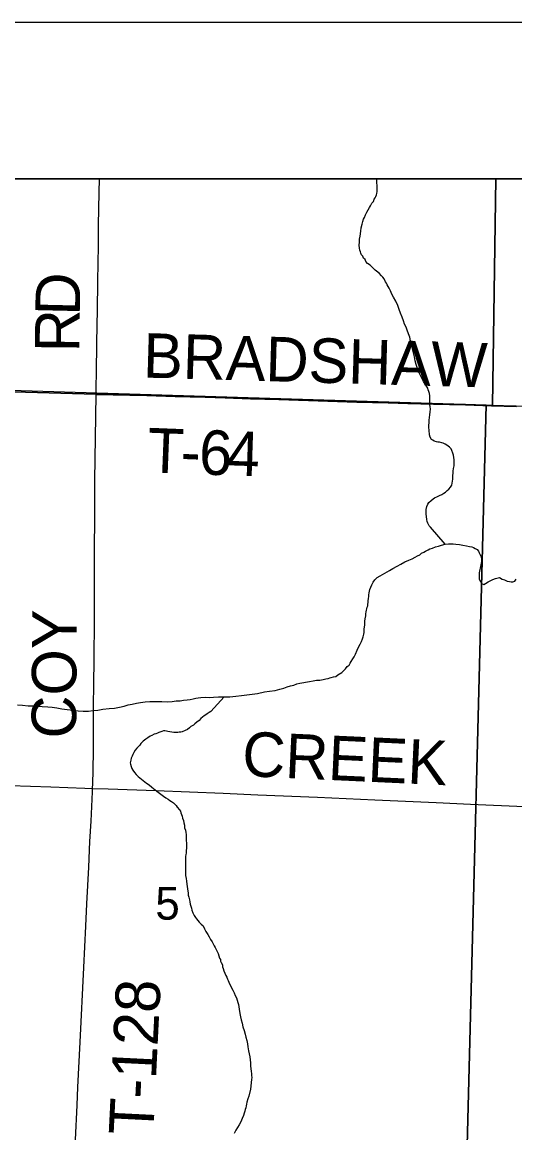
# Model space of a CAD drawing. Extents: x 2.4 to 73.1, y 4.5 to 25.6.
# Drawn here: x 31.267 to 31.581, y 24.177 to 24.885 of the extents above; entities that cross this region are included whole.
import ezdxf

# ---------------------------------------------------------------- set-up
doc = ezdxf.new("R2010")
doc.units = 0
for name, color, linetype in [('GM_X_County_Road', 7, 'Continuous'), ('GM_X_County_Road_Text', 7, 'Continuous'), ('GM_X_Interchange_Ramps', 7, 'Continuous'), ('GM_X_Minor_River', 7, 'Continuous'), ('GM_X_Section', 7, 'Continuous'), ('GM_X_Section_Text', 7, 'Continuous'), ('GM_X_Township', 7, 'Continuous'), ('GM_X_Township_Road', 7, 'Continuous'), ('GM_X_Township_Road_Text', 7, 'Continuous'), ('GM_X_US_Shield', 7, 'Continuous'), ('SH_Cut_Line', 7, 'Continuous'), ('SH_Data', 7, 'Continuous')]:
    doc.layers.add(name, color=color, linetype=linetype)

msp = doc.modelspace()

# ---------------------------------------------------------------- linework, layer by layer
at = {"layer": 'GM_X_County_Road'}
for points in [[(31.25942, 24.39836), (31.28521, 24.39743), (31.30694, 24.39648), (31.31187, 24.39634)], [(31.31187, 24.39634), (31.32185, 24.39605), (31.3523, 24.39502), (31.39515, 24.39328), (31.41734, 24.39233), (31.45539, 24.39079), (31.49204, 24.38907), (31.53116, 24.38736), (31.5529, 24.38634), (31.58732, 24.38492)]]:
    msp.add_lwpolyline(points, dxfattribs=at)
at = {"layer": 'GM_X_Interchange_Ramps'}
for points in [[(33.56842, 24.78522), (30.58809, 24.78522)], [(31.06769, 24.655), (31.31404, 24.64802), (31.34638, 24.64736), (31.36441, 24.64676), (31.38367, 24.64625), (31.39641, 24.64577), (31.41257, 24.64526), (31.4306, 24.64477), (31.45577, 24.64395), (31.48032, 24.64316), (31.50025, 24.64261), (31.51295, 24.64235), (31.5292, 24.64181), (31.54977, 24.64134), (31.56621, 24.64077), (31.58209, 24.64029)]]:
    msp.add_lwpolyline(points, dxfattribs=at)
at = {"layer": 'GM_X_Minor_River'}
for points in [[(31.50194, 24.71391), (31.50101, 24.71545), (31.50046, 24.71659), (31.4999, 24.71774), (31.49935, 24.7187), (31.49879, 24.71966), (31.49787, 24.72158), (31.49713, 24.72254), (31.49619, 24.7235), (31.49469, 24.72505), (31.49376, 24.72582), (31.49225, 24.72699), (31.48888, 24.73027), (31.48737, 24.73125), (31.48625, 24.73259), (31.4857, 24.73374), (31.48477, 24.73471), (31.48421, 24.73586), (31.48347, 24.73682), (31.4831, 24.73777), (31.48274, 24.73873), (31.48237, 24.73969), (31.4822, 24.74102), (31.48204, 24.74292), (31.48207, 24.74482), (31.4821, 24.74672), (31.48251, 24.7488), (31.48294, 24.75184), (31.48317, 24.75411), (31.48378, 24.75638), (31.48437, 24.75809), (31.48478, 24.7596), (31.48537, 24.76073), (31.48596, 24.76243), (31.48675, 24.76394), (31.48772, 24.76544), (31.48851, 24.76695), (31.48928, 24.76808), (31.49007, 24.76977), (31.49104, 24.7709), (31.49163, 24.77222), (31.49222, 24.77316), (31.49261, 24.7741), (31.49301, 24.77505), (31.49321, 24.77599), (31.49342, 24.77713), (31.49344, 24.77846), (31.49346, 24.77979), (31.49348, 24.78112), (31.49332, 24.78264), (31.49316, 24.78455), (31.4931, 24.78522)], [(31.53686, 24.55223), (31.52752, 24.56302), (31.52658, 24.56398), (31.52566, 24.56571), (31.52529, 24.56666), (31.52512, 24.568), (31.52496, 24.5699), (31.5248, 24.57142), (31.52462, 24.57237), (31.52465, 24.57427), (31.52506, 24.57617), (31.52585, 24.57767), (31.52643, 24.5788), (31.52779, 24.58011), (31.52913, 24.58123), (31.53009, 24.58179), (31.53182, 24.58271), (31.53316, 24.58326), (31.53469, 24.58399), (31.53604, 24.58473), (31.537, 24.58548), (31.53816, 24.58641), (31.53912, 24.58734), (31.54028, 24.58865), (31.54106, 24.58978), (31.5417, 24.59376), (31.54171, 24.5949), (31.54173, 24.59604), (31.54195, 24.59756), (31.54197, 24.59889), (31.54218, 24.60059), (31.54259, 24.60211), (31.5426, 24.60306), (31.54263, 24.60477), (31.54246, 24.6061), (31.54229, 24.60762), (31.54212, 24.60895), (31.54177, 24.61029), (31.54103, 24.61201), (31.54067, 24.61297), (31.53954, 24.61413), (31.53785, 24.61548), (31.53672, 24.61607), (31.53559, 24.61666), (31.53464, 24.61686), (31.53313, 24.61727), (31.53218, 24.61728), (31.53123, 24.61749), (31.5299, 24.61789), (31.52896, 24.61847), (31.52802, 24.61906), (31.52728, 24.6204), (31.52692, 24.62193), (31.52675, 24.62288), (31.52658, 24.62402), (31.52659, 24.62516), (31.52642, 24.6265), (31.52645, 24.62821), (31.52667, 24.62972), (31.52669, 24.63124), (31.52691, 24.63314), (31.52713, 24.63484), (31.52734, 24.63655), (31.52737, 24.63826), (31.52721, 24.63997), (31.52704, 24.64112), (31.5271, 24.6453), (31.52694, 24.64682), (31.52677, 24.64834), (31.52641, 24.64968), (31.52604, 24.65063), (31.52568, 24.65178), (31.52494, 24.65293), (31.52401, 24.65428), (31.52309, 24.656), (31.52216, 24.65773), (31.52124, 24.65945), (31.52032, 24.66156), (31.5194, 24.66328), (31.51885, 24.665), (31.51831, 24.66691), (31.51759, 24.6692), (31.51725, 24.67168), (31.51672, 24.67434), (31.516, 24.67701), (31.51547, 24.67949), (31.51475, 24.68198), (31.51421, 24.68426), (31.51348, 24.68637), (31.51257, 24.68885), (31.51184, 24.69076), (31.51092, 24.69268), (31.51019, 24.69478), (31.50928, 24.69707), (31.50837, 24.69956), (31.50746, 24.70204), (31.50654, 24.70453), (31.50525, 24.70721), (31.50396, 24.7097), (31.50285, 24.71181), (31.50194, 24.71391)], [(31.48543, 24.49947), (31.48564, 24.50061), (31.48566, 24.50175), (31.48568, 24.50307), (31.48589, 24.50459), (31.48611, 24.50649), (31.48613, 24.50782), (31.48653, 24.50914), (31.48674, 24.51009), (31.48694, 24.51103), (31.48715, 24.51198), (31.48755, 24.51293), (31.48756, 24.51387), (31.48777, 24.51501), (31.48779, 24.51615), (31.48781, 24.51748), (31.48802, 24.51881), (31.48823, 24.51994), (31.48824, 24.52108), (31.48845, 24.52222), (31.48885, 24.52335), (31.48945, 24.52486), (31.49004, 24.52638), (31.49083, 24.52807), (31.49199, 24.52957), (31.49334, 24.53088), (31.49526, 24.53199), (31.50141, 24.5355), (31.50352, 24.5368), (31.5062, 24.53828), (31.50851, 24.53957), (31.511, 24.54086), (31.51368, 24.54196), (31.51579, 24.54287), (31.51771, 24.54398), (31.51924, 24.54472), (31.52058, 24.54546), (31.52174, 24.54658), (31.52327, 24.54713), (31.52423, 24.54768), (31.52596, 24.5486), (31.52711, 24.54915), (31.52883, 24.5497), (31.53055, 24.55043), (31.53246, 24.55097), (31.53457, 24.55169), (31.53686, 24.55223), (31.53895, 24.55238), (31.54181, 24.55253), (31.5437, 24.55231), (31.54598, 24.55208), (31.54807, 24.55167), (31.55034, 24.55125), (31.55224, 24.55084), (31.55375, 24.55044), (31.55489, 24.55004), (31.55602, 24.54945), (31.55715, 24.54886), (31.55809, 24.54771), (31.55845, 24.54675), (31.55901, 24.54579), (31.55974, 24.54407), (31.55991, 24.54255), (31.56008, 24.54122), (31.55987, 24.54027), (31.55947, 24.53895), (31.55844, 24.53402), (31.55842, 24.53288), (31.5584, 24.53155), (31.55857, 24.52984), (31.5593, 24.5285), (31.56004, 24.52716), (31.56156, 24.52656), (31.56252, 24.52712), (31.56425, 24.52823), (31.56559, 24.52878), (31.56731, 24.5297), (31.56884, 24.53025), (31.57056, 24.53079), (31.57152, 24.53096), (31.57321, 24.52999), (31.57473, 24.52939), (31.57642, 24.52861), (31.57775, 24.52839), (31.57889, 24.52819), (31.58003, 24.52817), (31.58118, 24.52872), (31.58215, 24.52984)], [(31.26402, 24.44982), (31.26725, 24.44958), (31.27086, 24.44914), (31.2739, 24.44909), (31.27694, 24.44885), (31.27979, 24.44862), (31.2834, 24.44837), (31.28606, 24.44814), (31.28909, 24.4479), (31.29232, 24.44727), (31.30276, 24.44597), (31.30599, 24.44573), (31.30922, 24.44567), (31.31208, 24.44601), (31.31532, 24.44634), (31.31837, 24.44686), (31.32256, 24.44736), (31.3258, 24.44769), (31.32904, 24.44821), (31.3321, 24.44892), (31.33458, 24.44964), (31.33725, 24.45016), (31.33992, 24.45069), (31.34259, 24.45122), (31.34545, 24.45174), (31.3485, 24.45188), (31.35173, 24.45183), (31.3561, 24.45176), (31.35953, 24.45171), (31.36276, 24.45184), (31.36524, 24.45218), (31.36772, 24.45233), (31.37, 24.45268), (31.37229, 24.45283), (31.3742, 24.45318), (31.3761, 24.45353), (31.37782, 24.45388), (31.37935, 24.45424), (31.38106, 24.4544), (31.38373, 24.45455), (31.3862, 24.45451), (31.38905, 24.45465), (31.39229, 24.45479), (31.3959, 24.45473), (31.39952, 24.45486), (31.40333, 24.45518), (31.40695, 24.4557), (31.41038, 24.45602), (31.41381, 24.45654), (31.41705, 24.45705), (31.42163, 24.45793), (31.42487, 24.45845), (31.4283, 24.45896), (31.43136, 24.45967), (31.43384, 24.4604), (31.43594, 24.46112), (31.43824, 24.46184), (31.44034, 24.46238), (31.44225, 24.46311), (31.44416, 24.46346), (31.45027, 24.46469), (31.45255, 24.46504), (31.45484, 24.46538), (31.45694, 24.46554), (31.45903, 24.46588), (31.46075, 24.46624), (31.46209, 24.46659), (31.46324, 24.46695), (31.46419, 24.46713), (31.46553, 24.46749), (31.46705, 24.46784), (31.4684, 24.46896), (31.4709, 24.47044), (31.47186, 24.47119), (31.47322, 24.47268), (31.47438, 24.47419), (31.47554, 24.47512), (31.47632, 24.47624), (31.4769, 24.47738), (31.47788, 24.47907), (31.47885, 24.48038), (31.47964, 24.48208), (31.48063, 24.48454), (31.48161, 24.48661), (31.48259, 24.48849), (31.48338, 24.49019), (31.48398, 24.49189), (31.48457, 24.49321), (31.48498, 24.49473), (31.48518, 24.49586), (31.4852, 24.497), (31.48522, 24.49795), (31.48543, 24.49947)], [(31.3959, 24.45473), (31.38739, 24.44556), (31.38624, 24.44482), (31.38508, 24.44408), (31.38412, 24.44333), (31.38316, 24.44278), (31.382, 24.44185), (31.38104, 24.44091), (31.37988, 24.43979), (31.37834, 24.43868), (31.37718, 24.43755), (31.37622, 24.43681), (31.37468, 24.43588), (31.37372, 24.43495), (31.37237, 24.43402), (31.37103, 24.43328), (31.36911, 24.43255), (31.36816, 24.43238), (31.36721, 24.4322), (31.36625, 24.43203), (31.3653, 24.43204), (31.36378, 24.43207), (31.36245, 24.43228), (31.36113, 24.43249), (31.35999, 24.4327), (31.35904, 24.43291), (31.35809, 24.43311), (31.35714, 24.43313), (31.35618, 24.43276), (31.35427, 24.43203), (31.35332, 24.43167), (31.35236, 24.4313), (31.35121, 24.43094), (31.34968, 24.4302), (31.34872, 24.42965), (31.34718, 24.42872), (31.34583, 24.4278), (31.34429, 24.42649), (31.34275, 24.425), (31.34197, 24.42406), (31.341, 24.42293), (31.34023, 24.422), (31.33907, 24.42088), (31.33828, 24.41937), (31.33769, 24.41805), (31.3371, 24.41692), (31.33651, 24.4156), (31.33631, 24.41446), (31.3359, 24.41276), (31.33607, 24.4118), (31.33643, 24.41047), (31.33698, 24.40913), (31.33753, 24.40798), (31.33865, 24.40663), (31.33977, 24.40529), (31.34108, 24.40393), (31.34634, 24.39986), (31.34804, 24.39869), (31.34973, 24.39715), (31.35179, 24.39559), (31.35386, 24.39404), (31.35555, 24.39268), (31.35724, 24.39152), (31.35875, 24.39035), (31.36007, 24.38957), (31.36119, 24.38879), (31.36232, 24.38801), (31.36345, 24.38724), (31.36439, 24.38646), (31.36514, 24.3855), (31.36588, 24.38454), (31.36738, 24.3828), (31.36793, 24.38185), (31.3683, 24.38089), (31.36866, 24.37974), (31.36902, 24.3786), (31.36938, 24.37745), (31.36993, 24.37592), (31.3701, 24.3744), (31.37045, 24.37288), (31.37062, 24.37135), (31.37117, 24.36982), (31.37133, 24.3683), (31.37169, 24.36697), (31.37167, 24.36564), (31.37165, 24.36431), (31.37163, 24.36298), (31.3718, 24.36165), (31.37177, 24.35975), (31.37174, 24.35823), (31.37172, 24.3569), (31.37169, 24.35519), (31.37149, 24.35424), (31.37128, 24.35291), (31.37126, 24.35158), (31.37123, 24.34987), (31.3712, 24.34779), (31.37117, 24.34608), (31.37114, 24.34437), (31.37111, 24.34247), (31.37128, 24.34075)], [(31.37128, 24.34075), (31.37163, 24.33885), (31.37179, 24.33714), (31.37195, 24.33542), (31.37264, 24.33085), (31.37281, 24.32971), (31.37298, 24.32838), (31.37334, 24.32704), (31.37369, 24.32533), (31.37386, 24.324), (31.37422, 24.32266), (31.37458, 24.32132), (31.37494, 24.31999), (31.3753, 24.31865), (31.37585, 24.31712), (31.37677, 24.3154), (31.37751, 24.31406), (31.37826, 24.3131), (31.379, 24.31213), (31.37994, 24.31117), (31.38125, 24.30982), (31.38237, 24.30866), (31.38329, 24.30675), (31.38421, 24.30502), (31.38533, 24.30329), (31.38625, 24.30176), (31.38718, 24.30003), (31.3881, 24.2985), (31.38884, 24.29716), (31.3894, 24.29601), (31.39014, 24.29486), (31.39069, 24.29371), (31.39161, 24.29198), (31.39198, 24.29103), (31.39253, 24.28969), (31.39289, 24.28816), (31.39344, 24.28721), (31.39362, 24.28625), (31.39398, 24.2853), (31.39472, 24.28377), (31.39489, 24.28262), (31.39525, 24.28148), (31.39561, 24.27995), (31.39635, 24.27861), (31.39689, 24.27708), (31.39745, 24.27593), (31.398, 24.27478), (31.39837, 24.27383), (31.39892, 24.27287), (31.40057, 24.26923), (31.40131, 24.2677), (31.40223, 24.26598), (31.40297, 24.26425), (31.4037, 24.26272), (31.40425, 24.26139), (31.40461, 24.25986), (31.40497, 24.25852), (31.40514, 24.257), (31.40549, 24.25548), (31.40583, 24.25281), (31.40618, 24.25072), (31.40672, 24.24881), (31.40725, 24.24671), (31.40779, 24.24423), (31.40851, 24.24194), (31.40923, 24.23965), (31.40977, 24.23774), (31.41031, 24.23564), (31.41066, 24.23355), (31.41101, 24.23164), (31.41135, 24.22898), (31.41189, 24.22707), (31.41224, 24.22516), (31.4124, 24.22326), (31.41256, 24.22136), (31.41272, 24.21945), (31.41288, 24.21755), (31.41304, 24.21603), (31.41321, 24.21432), (31.41338, 24.21318), (31.41355, 24.21203), (31.41334, 24.21071), (31.41267, 24.20445), (31.41165, 24.2001), (31.41086, 24.1984), (31.41026, 24.19632), (31.41005, 24.19499), (31.40984, 24.19386), (31.40963, 24.19272), (31.40923, 24.19159), (31.40902, 24.19045), (31.40863, 24.18932), (31.40822, 24.1878), (31.40743, 24.18592), (31.40644, 24.18365), (31.40546, 24.18177), (31.40429, 24.18008), (31.40332, 24.17838), (31.40233, 24.17631)]]:
    msp.add_lwpolyline(points, dxfattribs=at)
at = {"layer": 'GM_X_Section'}
for points in [[(31.5629, 24.64118), (31.54999, 24.13545), (31.08271, 24.15506), (31.08697, 24.65587)], [(31.5629, 24.64118), (31.56707, 24.64089), (32.06268, 24.62537), (32.0504, 24.13063), (31.54999, 24.13545)]]:
    msp.add_lwpolyline(points, close=True, dxfattribs=at)
at = {"layer": 'GM_X_Township'}
msp.add_lwpolyline([(31.58209, 24.64029), (31.56621, 24.64077), (31.54977, 24.64134), (31.5292, 24.64181), (31.51295, 24.64235), (31.50025, 24.64261), (31.48032, 24.64316), (31.45577, 24.64395), (31.4306, 24.64477), (31.41257, 24.64526), (31.39641, 24.64577), (31.38367, 24.64625), (31.36441, 24.64676), (31.34638, 24.64736), (31.31404, 24.64802), (31.06769, 24.655)], dxfattribs=at)
at = {"layer": 'GM_X_Township_Road'}
for points in [[(31.31416, 24.64774), (31.31428, 24.65283), (31.3144, 24.66135), (31.31465, 24.68063), (31.31508, 24.70207), (31.31526, 24.71886), (31.31545, 24.73253), (31.31563, 24.74155), (31.31578, 24.75584), (31.31613, 24.77667), (31.31625, 24.78522)], [(31.31319, 24.52638), (31.31319, 24.52938), (31.3132, 24.54835), (31.31341, 24.56948), (31.31342, 24.5928), (31.31399, 24.63382), (31.31416, 24.64774)], [(31.31416, 24.64774), (31.3465, 24.64709), (31.36452, 24.64649), (31.38379, 24.64597), (31.39653, 24.6455), (31.41269, 24.64498), (31.43072, 24.64449), (31.45588, 24.64367), (31.48043, 24.64288), (31.50037, 24.64234), (31.51307, 24.64207), (31.52932, 24.64154), (31.54988, 24.64106), (31.56633, 24.6405), (31.58221, 24.64002)], [(31.31233, 24.41083), (31.31243, 24.41779), (31.31249, 24.43364), (31.31261, 24.44887), (31.31272, 24.46286), (31.31284, 24.4784), (31.31314, 24.50389), (31.31319, 24.52638)], [(31.31187, 24.39634), (31.31202, 24.39946), (31.31229, 24.40785), (31.31233, 24.41083)], [(31.3002, 24.14594), (31.30019, 24.14857), (31.30099, 24.17218), (31.30203, 24.19423), (31.30255, 24.20572), (31.30398, 24.23459), (31.30633, 24.2821), (31.30763, 24.30849), (31.30828, 24.32277), (31.30947, 24.34606), (31.31027, 24.36251), (31.31096, 24.37555), (31.31178, 24.39418), (31.31187, 24.39634)]]:
    msp.add_lwpolyline(points, dxfattribs=at)
at = {"layer": 'GM_X_US_Shield'}
for points in [[(31.56908, 24.78522), (31.06177, 24.78522), (31.05951, 24.65669), (31.08697, 24.65587), (31.5629, 24.64118), (31.56707, 24.64089)], [(32.06539, 24.78522), (31.56908, 24.78522), (31.56707, 24.64089), (32.06268, 24.62537)]]:
    msp.add_lwpolyline(points, close=True, dxfattribs=at)
at = {"layer": 'SH_Cut_Line'}
msp.add_lwpolyline([(36.29738, 24.78522), (29.49738, 24.78522)], dxfattribs=at)
at = {"layer": 'SH_Data'}
msp.add_line((29.39738, 24.88522), (36.39738, 24.88522), dxfattribs=at)
msp.add_lwpolyline([(29.49738, 24.78522), (36.29738, 24.78522), (36.29738, 17.98522), (29.49738, 17.98522)], close=True, dxfattribs=at)

# ---------------------------------------------------------------- texts
at = {"layer": 'GM_X_County_Road_Text'}
msp.add_text('CREEK', height=0.028409, rotation=357.36965, dxfattribs=at).set_placement((31.40689, 24.40438))
at = {"layer": 'GM_X_Section_Text'}
msp.add_text('5', height=0.02093, rotation=0.00001, dxfattribs=at).set_placement((31.35195, 24.31266))
at = {"layer": 'GM_X_Township_Road_Text'}
for s, height, rotation, p in [('D', 0.02841, 88.6958, (31.3037, 24.69779)), ('R', 0.02841, 89.45746, (31.30349, 24.67456)), ('BRADSHAW', 0.028409, 358.33205, (31.34386, 24.65854)), ('T', 0.02841, 357.77525, (31.34649, 24.5981)), ('6', 0.02841, 357.83069, (31.37941, 24.59682)), ('4', 0.02841, 358.11895, (31.39705, 24.59615)), ('-', 0.02841, 357.77926, (31.36773, 24.59727)), ('COY', 0.028409, 89.6761, (31.30139, 24.42816)), ('T-128', 0.028409, 87.19323, (31.35058, 24.17477))]:
    msp.add_text(s, height=height, rotation=rotation, dxfattribs=at).set_placement(p)

doc.saveas('drawing.dxf')
